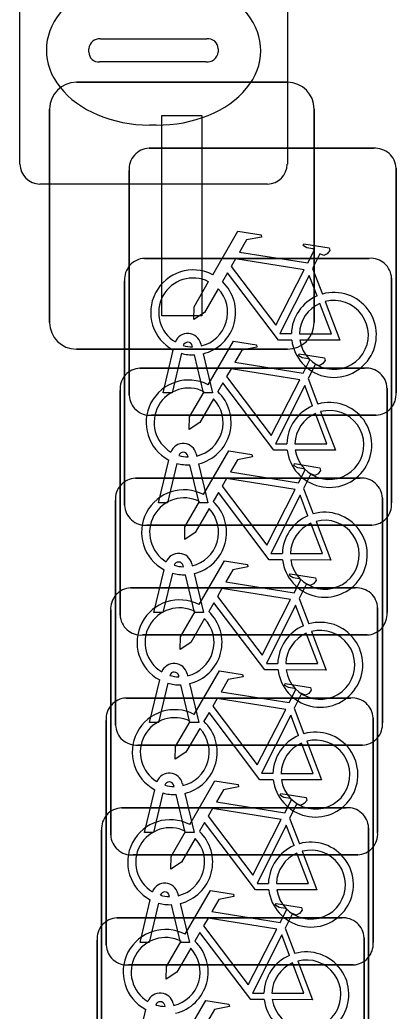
# Model space of a CAD drawing. Extents: x 160888 to 161385, y 386490 to 386908.
# Drawn here: x 161049.107 to 161050.516, y 386749.364 to 386753.075 of the extents above; entities that cross this region are included whole.
import ezdxf

# ---------------------------------------------------------------- set-up
doc = ezdxf.new("R2010")
doc.units = 0
for name, color, linetype in [('IMGEO_Fietsenrek', 7, 'Continuous'), ('IMGEO_Kolk', 7, 'Continuous'), ('IMGEO_Lichtmast', 7, 'Continuous')]:
    doc.layers.add(name, color=color, linetype=linetype)

msp = doc.modelspace()

# ---------------------------------------------------------------- linework, layer by layer
at = {"layer": 'IMGEO_Fietsenrek'}
for p, q in [((161049.5909, 386752.5945), (161050.4318, 386752.5945)), ((161050.4318, 386752.5945), (161049.5909, 386752.5945)), ((161049.5165, 386751.6699), (161049.5165, 386752.5108)), ((161049.5165, 386752.5108), (161049.5165, 386751.6699)), ((161050.5155, 386752.5201), (161050.5155, 386751.6792)), ((161050.5155, 386751.6792), (161050.5155, 386752.5201)), ((161049.5739, 386752.1825), (161050.4148, 386752.1825)), ((161050.4148, 386752.1825), (161049.5739, 386752.1825)), ((161050.2032, 386752.1442), (161050.2395, 386752.049)), ((161049.4995, 386751.2579), (161049.4995, 386752.0988)), ((161049.4995, 386752.0988), (161049.4995, 386751.2579)), ((161050.4985, 386752.1081), (161050.4985, 386751.2672)), ((161050.4985, 386751.2672), (161050.4985, 386752.1081)), ((161049.7846, 386751.8624), (161049.7864, 386751.8545)), ((161049.6435, 386751.6793), (161049.6818, 386751.8393)), ((161049.7122, 386751.8271), (161049.6769, 386751.6793)), ((161049.7539, 386751.8509), (161049.7529, 386751.8552)), ((161049.7934, 386751.8253), (161049.8284, 386751.6793)), ((161049.795, 386751.6793), (161049.7611, 386751.821)), ((161049.5569, 386751.7715), (161050.3978, 386751.7715)), ((161050.3978, 386751.7715), (161049.5569, 386751.7715)), ((161050.1862, 386751.7322), (161050.2225, 386751.637)), ((161049.4825, 386750.8469), (161049.4825, 386751.6878)), ((161049.4825, 386751.6878), (161049.4825, 386750.8469)), ((161049.6769, 386751.6793), (161049.6435, 386751.6793)), ((161049.8284, 386751.6793), (161049.795, 386751.6793)), ((161050.4815, 386751.6971), (161050.4815, 386750.8562)), ((161050.4815, 386750.8562), (161050.4815, 386751.6971)), ((161050.4411, 386751.5955), (161049.6002, 386751.5955)), ((161049.6002, 386751.5955), (161050.4411, 386751.5955)), ((161049.6265, 386751.2673), (161049.6648, 386751.4273)), ((161049.7369, 386751.4389), (161049.7359, 386751.4432)), ((161049.7676, 386751.4504), (161049.7694, 386751.4425)), ((161049.6952, 386751.4151), (161049.6599, 386751.2673)), ((161049.778, 386751.2673), (161049.7441, 386751.409)), ((161049.7764, 386751.4133), (161049.8114, 386751.2673)), ((161049.5399, 386751.3595), (161050.3808, 386751.3595)), ((161050.3808, 386751.3595), (161049.5399, 386751.3595)), ((161050.1692, 386751.3212), (161050.2055, 386751.226)), ((161049.4655, 386750.4349), (161049.4655, 386751.2758)), ((161049.4655, 386751.2758), (161049.4655, 386750.4349)), ((161050.4645, 386751.2851), (161050.4645, 386750.4442)), ((161050.4645, 386750.4442), (161050.4645, 386751.2851)), ((161049.6599, 386751.2673), (161049.6265, 386751.2673)), ((161049.8114, 386751.2673), (161049.778, 386751.2673)), ((161050.4241, 386751.1835), (161049.5832, 386751.1835)), ((161049.5832, 386751.1835), (161050.4241, 386751.1835)), ((161049.6095, 386750.8563), (161049.6478, 386751.0163)), ((161049.7199, 386751.0279), (161049.7189, 386751.0322)), ((161049.7506, 386751.0394), (161049.7524, 386751.0315)), ((161049.6782, 386751.0041), (161049.6429, 386750.8563)), ((161049.761, 386750.8563), (161049.7271, 386750.998)), ((161049.7594, 386751.0023), (161049.7944, 386750.8563)), ((161049.5219, 386750.9485), (161050.3628, 386750.9485)), ((161050.3628, 386750.9485), (161049.5219, 386750.9485)), ((161050.1522, 386750.9092), (161050.1885, 386750.814)), ((161049.4475, 386750.0239), (161049.4475, 386750.8648)), ((161049.4475, 386750.8648), (161049.4475, 386750.0239)), ((161050.4465, 386750.8741), (161050.4465, 386750.0332)), ((161050.4465, 386750.0332), (161050.4465, 386750.8741)), ((161049.6429, 386750.8563), (161049.6095, 386750.8563)), ((161049.7944, 386750.8563), (161049.761, 386750.8563)), ((161050.4071, 386750.7725), (161049.5662, 386750.7725)), ((161049.5662, 386750.7725), (161050.4071, 386750.7725)), ((161049.5925, 386750.4443), (161049.6308, 386750.6043)), ((161049.7029, 386750.6159), (161049.7019, 386750.6202)), ((161049.7336, 386750.6274), (161049.7354, 386750.6195)), ((161049.6612, 386750.5921), (161049.6259, 386750.4443)), ((161049.744, 386750.4443), (161049.7101, 386750.586)), ((161049.7424, 386750.5903), (161049.7774, 386750.4443)), ((161049.5049, 386750.5365), (161050.3458, 386750.5365)), ((161050.3458, 386750.5365), (161049.5049, 386750.5365)), ((161050.1342, 386750.4982), (161050.1705, 386750.403)), ((161049.4305, 386749.6119), (161049.4305, 386750.4528)), ((161049.4305, 386750.4528), (161049.4305, 386749.6119)), ((161050.4295, 386750.4621), (161050.4295, 386749.6212)), ((161050.4295, 386749.6212), (161050.4295, 386750.4621)), ((161049.6259, 386750.4443), (161049.5925, 386750.4443)), ((161049.7774, 386750.4443), (161049.744, 386750.4443)), ((161050.3901, 386750.3605), (161049.5492, 386750.3605)), ((161049.5492, 386750.3605), (161050.3901, 386750.3605)), ((161049.5745, 386750.0333), (161049.6128, 386750.1933)), ((161049.6849, 386750.2049), (161049.6839, 386750.2092)), ((161049.7156, 386750.2164), (161049.7174, 386750.2085)), ((161049.6432, 386750.1811), (161049.6079, 386750.0333)), ((161049.726, 386750.0333), (161049.6921, 386750.175)), ((161049.7244, 386750.1793), (161049.7594, 386750.0333)), ((161049.4879, 386750.1255), (161050.3288, 386750.1255)), ((161050.3288, 386750.1255), (161049.4879, 386750.1255)), ((161050.1172, 386750.0862), (161050.1535, 386749.991)), ((161050.4125, 386750.0511), (161050.4125, 386749.2102)), ((161050.4125, 386749.2102), (161050.4125, 386750.0511)), ((161049.4135, 386749.2009), (161049.4135, 386750.0418)), ((161049.4135, 386750.0418), (161049.4135, 386749.2009)), ((161049.6079, 386750.0333), (161049.5745, 386750.0333)), ((161049.7594, 386750.0333), (161049.726, 386750.0333)), ((161050.3721, 386749.9495), (161049.5312, 386749.9495)), ((161049.5312, 386749.9495), (161050.3721, 386749.9495)), ((161049.6679, 386749.7929), (161049.6669, 386749.7972)), ((161049.6986, 386749.8044), (161049.7004, 386749.7965)), ((161049.5575, 386749.6213), (161049.5958, 386749.7813)), ((161049.6262, 386749.7691), (161049.5909, 386749.6213)), ((161049.709, 386749.6213), (161049.6751, 386749.763)), ((161049.7074, 386749.7673), (161049.7424, 386749.6213)), ((161049.4709, 386749.7135), (161050.3118, 386749.7135)), ((161050.3118, 386749.7135), (161049.4709, 386749.7135)), ((161050.1002, 386749.6752), (161050.1365, 386749.58)), ((161050.3955, 386749.6391), (161050.3955, 386748.7982)), ((161050.3955, 386748.7982), (161050.3955, 386749.6391)), ((161049.3965, 386748.7889), (161049.3965, 386749.6298)), ((161049.3965, 386749.6298), (161049.3965, 386748.7889)), ((161049.5909, 386749.6213), (161049.5575, 386749.6213)), ((161049.7424, 386749.6213), (161049.709, 386749.6213)), ((161050.3551, 386749.5375), (161049.5142, 386749.5375)), ((161049.5142, 386749.5375), (161050.3551, 386749.5375)), ((161049.6509, 386749.3819), (161049.6499, 386749.3862)), ((161049.6816, 386749.3934), (161049.6834, 386749.3855)), ((161049.5405, 386749.2103), (161049.5788, 386749.3703))]:
    msp.add_line(p, q, dxfattribs=at)
for points in [[(161049.8291, 386752.1212), (161049.9238, 386752.2847), (161050.01, 386752.2709), (161050.0117, 386752.2622), (161049.9556, 386752.2513), (161049.9294, 386752.206), (161050.1846, 386752.1652)], [(161050.1846, 386752.1652), (161050.2096, 386752.214), (161050.2045, 386752.218), (161050.1813, 386752.2217), (161050.1686, 386752.2292), (161050.1676, 386752.2323), (161050.1698, 386752.2369), (161050.2646, 386752.2218), (161050.2669, 386752.2115), (161050.2575, 386752.1991), (161050.2451, 386752.1927), (161050.2306, 386752.1989), (161050.2032, 386752.1442)], [(161050.1717, 386752.14), (161049.9149, 386752.181), (161049.8982, 386752.1522), (161050.0652, 386751.9319), (161050.1717, 386752.14)], [(161050.1248, 386751.8765), (161050.0751, 386751.8766), (161049.8844, 386752.1283), (161049.8654, 386752.0955)], [(161049.8498, 386752.0687), (161049.7982, 386751.9795), (161049.7583, 386751.9535), (161049.7595, 386752.001), (161049.814, 386752.0952)], [(161050.2197, 386752.042), (161050.1904, 386752.1188), (161050.081, 386751.9007), (161050.1237, 386751.9006)], [(161050.1537, 386751.9005), (161050.2736, 386751.9003), (161050.2304, 386752.0139)], [(161050.2502, 386752.0208), (161050.3052, 386751.8762), (161050.1551, 386751.8765)], [(161049.8121, 386751.7092), (161049.9068, 386751.8727), (161049.993, 386751.8589), (161049.9947, 386751.8502), (161049.9386, 386751.8393), (161049.9124, 386751.794), (161050.1676, 386751.7532)], [(161050.1676, 386751.7532), (161050.1926, 386751.802), (161050.1875, 386751.806), (161050.1643, 386751.8097), (161050.1516, 386751.8172), (161050.1506, 386751.8203), (161050.1528, 386751.8249), (161050.2476, 386751.8098), (161050.2499, 386751.7995), (161050.2405, 386751.7871), (161050.2281, 386751.7807), (161050.2136, 386751.7869), (161050.1862, 386751.7322)], [(161050.1547, 386751.728), (161049.8979, 386751.769), (161049.8812, 386751.7402), (161050.0482, 386751.5199), (161050.1547, 386751.728)], [(161050.1078, 386751.4645), (161050.0581, 386751.4646), (161049.8674, 386751.7163), (161049.8484, 386751.6835)], [(161049.8328, 386751.6567), (161049.7812, 386751.5675), (161049.7413, 386751.5415), (161049.7425, 386751.589), (161049.797, 386751.6832)], [(161050.2027, 386751.63), (161050.1734, 386751.7068), (161050.064, 386751.4887), (161050.1067, 386751.4886)], [(161050.1367, 386751.4885), (161050.2566, 386751.4883), (161050.2134, 386751.6019)], [(161050.2332, 386751.6088), (161050.2882, 386751.4642), (161050.1381, 386751.4645)], [(161049.7951, 386751.2982), (161049.8898, 386751.4617), (161049.976, 386751.4479), (161049.9777, 386751.4392), (161049.9216, 386751.4283), (161049.8954, 386751.383), (161050.1506, 386751.3422)], [(161050.1506, 386751.3422), (161050.1756, 386751.391), (161050.1705, 386751.395), (161050.1473, 386751.3987), (161050.1346, 386751.4062), (161050.1336, 386751.4093), (161050.1358, 386751.4139), (161050.2306, 386751.3988), (161050.2329, 386751.3885), (161050.2235, 386751.3761), (161050.2111, 386751.3697), (161050.1966, 386751.3759), (161050.1692, 386751.3212)], [(161050.1377, 386751.317), (161049.8809, 386751.358), (161049.8642, 386751.3292), (161050.0312, 386751.1089), (161050.1377, 386751.317)], [(161050.0908, 386751.0535), (161050.0411, 386751.0536), (161049.8504, 386751.3053), (161049.8314, 386751.2725)], [(161049.8158, 386751.2457), (161049.7642, 386751.1565), (161049.7243, 386751.1305), (161049.7255, 386751.178), (161049.78, 386751.2722)], [(161050.1857, 386751.219), (161050.1564, 386751.2958), (161050.047, 386751.0777), (161050.0897, 386751.0776)], [(161050.2162, 386751.1978), (161050.2712, 386751.0532), (161050.1211, 386751.0535)], [(161050.1197, 386751.0775), (161050.2396, 386751.0773), (161050.1964, 386751.1909)], [(161049.7781, 386750.8862), (161049.8728, 386751.0497), (161049.959, 386751.0359), (161049.9607, 386751.0272), (161049.9046, 386751.0163), (161049.8784, 386750.971), (161050.1336, 386750.9302)], [(161050.1336, 386750.9302), (161050.1586, 386750.979), (161050.1535, 386750.983), (161050.1303, 386750.9867), (161050.1176, 386750.9942), (161050.1166, 386750.9973), (161050.1188, 386751.0019), (161050.2136, 386750.9868), (161050.2159, 386750.9765), (161050.2065, 386750.9641), (161050.1941, 386750.9577), (161050.1796, 386750.9639), (161050.1522, 386750.9092)], [(161050.1207, 386750.905), (161049.8639, 386750.946), (161049.8472, 386750.9172), (161050.0142, 386750.6969), (161050.1207, 386750.905)], [(161049.7988, 386750.8337), (161049.7472, 386750.7445), (161049.7073, 386750.7185), (161049.7085, 386750.766), (161049.763, 386750.8602)], [(161050.0738, 386750.6415), (161050.0241, 386750.6416), (161049.8334, 386750.8933), (161049.8144, 386750.8605)], [(161050.1687, 386750.807), (161050.1394, 386750.8838), (161050.03, 386750.6657), (161050.0727, 386750.6656)], [(161050.1992, 386750.7858), (161050.2542, 386750.6412), (161050.1041, 386750.6415)], [(161050.1027, 386750.6655), (161050.2226, 386750.6653), (161050.1794, 386750.7789)], [(161049.7601, 386750.4752), (161049.8548, 386750.6387), (161049.941, 386750.6249), (161049.9427, 386750.6162), (161049.8866, 386750.6053), (161049.8604, 386750.56), (161050.1156, 386750.5192)], [(161050.1156, 386750.5192), (161050.1406, 386750.568), (161050.1355, 386750.572), (161050.1123, 386750.5757), (161050.0996, 386750.5832), (161050.0986, 386750.5863), (161050.1008, 386750.5909), (161050.1956, 386750.5758), (161050.1979, 386750.5655), (161050.1885, 386750.5531), (161050.1761, 386750.5467), (161050.1616, 386750.5529), (161050.1342, 386750.4982)], [(161050.1027, 386750.494), (161049.8459, 386750.535), (161049.8292, 386750.5062), (161049.9962, 386750.2859), (161050.1027, 386750.494)], [(161050.0558, 386750.2305), (161050.0061, 386750.2306), (161049.8154, 386750.4823), (161049.7964, 386750.4495)], [(161050.1507, 386750.396), (161050.1214, 386750.4728), (161050.012, 386750.2547), (161050.0547, 386750.2546)], [(161049.7808, 386750.4227), (161049.7292, 386750.3335), (161049.6893, 386750.3075), (161049.6905, 386750.355), (161049.745, 386750.4492)], [(161050.0847, 386750.2545), (161050.2046, 386750.2543), (161050.1614, 386750.3679)], [(161050.1812, 386750.3748), (161050.2362, 386750.2302), (161050.0861, 386750.2305)], [(161049.7431, 386750.0632), (161049.8378, 386750.2267), (161049.924, 386750.2129), (161049.9257, 386750.2042), (161049.8696, 386750.1933), (161049.8434, 386750.148), (161050.0986, 386750.1072)], [(161050.0986, 386750.1072), (161050.1236, 386750.156), (161050.1185, 386750.16), (161050.0953, 386750.1637), (161050.0826, 386750.1712), (161050.0816, 386750.1743), (161050.0838, 386750.1789), (161050.1786, 386750.1638), (161050.1809, 386750.1535), (161050.1715, 386750.1411), (161050.1591, 386750.1347), (161050.1446, 386750.1409), (161050.1172, 386750.0862)], [(161050.0857, 386750.082), (161049.8289, 386750.123), (161049.8122, 386750.0942), (161049.9792, 386749.8739), (161050.0857, 386750.082)], [(161050.0388, 386749.8185), (161049.9891, 386749.8186), (161049.7984, 386750.0703), (161049.7794, 386750.0375)], [(161050.1337, 386749.984), (161050.1044, 386750.0608), (161049.995, 386749.8427), (161050.0377, 386749.8426)], [(161049.7638, 386750.0107), (161049.7122, 386749.9215), (161049.6723, 386749.8955), (161049.6735, 386749.943), (161049.728, 386750.0372)], [(161050.0677, 386749.8425), (161050.1876, 386749.8423), (161050.1444, 386749.9559)], [(161050.1642, 386749.9628), (161050.2192, 386749.8182), (161050.0691, 386749.8185)], [(161049.7261, 386749.6522), (161049.8208, 386749.8157), (161049.907, 386749.8019), (161049.9087, 386749.7932), (161049.8526, 386749.7823), (161049.8264, 386749.737), (161050.0816, 386749.6962)], [(161050.0816, 386749.6962), (161050.1066, 386749.745), (161050.1015, 386749.749), (161050.0783, 386749.7527), (161050.0656, 386749.7602), (161050.0646, 386749.7633), (161050.0668, 386749.7679), (161050.1616, 386749.7528), (161050.1639, 386749.7425), (161050.1545, 386749.7301), (161050.1421, 386749.7237), (161050.1276, 386749.7299), (161050.1002, 386749.6752)], [(161050.0687, 386749.671), (161049.8119, 386749.712), (161049.7952, 386749.6832), (161049.9622, 386749.4629), (161050.0687, 386749.671)], [(161050.0218, 386749.4075), (161049.9721, 386749.4076), (161049.7814, 386749.6593), (161049.7624, 386749.6265)], [(161050.1167, 386749.573), (161050.0874, 386749.6498), (161049.978, 386749.4317), (161050.0207, 386749.4316)], [(161049.7468, 386749.5997), (161049.6952, 386749.5105), (161049.6553, 386749.4845), (161049.6565, 386749.532), (161049.711, 386749.6262)], [(161050.0507, 386749.4315), (161050.1706, 386749.4313), (161050.1274, 386749.5449)], [(161050.1472, 386749.5518), (161050.2022, 386749.4072), (161050.0521, 386749.4075)], [(161049.7091, 386749.2402), (161049.8038, 386749.4037), (161049.89, 386749.3899), (161049.8917, 386749.3812), (161049.8356, 386749.3703), (161049.8094, 386749.325), (161050.0646, 386749.2842)]]:
    msp.add_lwpolyline(points, dxfattribs=at)
for centre, radius, start, end in [((161049.5942, 386752.5166), 0.0779, 92.4484, 184.2845), ((161049.5942, 386752.5166), 0.0779, 92.4484, 184.2845), ((161050.4376, 386752.5168), 0.0779, 2.4484, 94.2845), ((161050.4376, 386752.5168), 0.0779, 2.4484, 94.2845), ((161049.5772, 386752.1046), 0.0779, 92.4484, 184.2845), ((161049.5772, 386752.1046), 0.0779, 92.4484, 184.2845), ((161050.4206, 386752.1048), 0.0779, 2.4484, 94.2845), ((161050.4206, 386752.1048), 0.0779, 2.4484, 94.2845), ((161049.7561, 386751.9799), 0.159, 62.6766, 242.1369), ((161049.7561, 386751.9799), 0.129, 63.3192, 238.903), ((161049.7561, 386751.9799), 0.159, 283.5766, 46.6042), ((161049.7561, 386751.9799), 0.129, 283.6043, 43.4302), ((161050.2827, 386751.8959), 0.159, 187.0065, 105.7708), ((161050.2827, 386751.8959), 0.159, 113.3408, 178.3217), ((161050.2827, 386751.8959), 0.129, 113.923, 177.9556), ((161050.2827, 386751.8959), 0.129, 188.6715, 104.5883), ((161049.7359, 386751.8513), 0.0499, 12.8025, 158.6934), ((161049.7359, 386751.8513), 0.0174, 12.8025, 163.4502), ((161049.7561, 386751.9799), 0.159, 253.9967, 271.7867), ((161049.7561, 386751.9799), 0.129, 253.415, 269.0204), ((161049.5602, 386751.6936), 0.0779, 92.4484, 184.2845), ((161049.5602, 386751.6936), 0.0779, 92.4484, 184.2845), ((161050.4036, 386751.6938), 0.0779, 2.4484, 94.2845), ((161050.4036, 386751.6938), 0.0779, 2.4484, 94.2845), ((161049.7391, 386751.5679), 0.159, 62.6766, 242.1369), ((161049.7391, 386751.5679), 0.129, 63.3192, 238.903), ((161049.7391, 386751.5679), 0.159, 283.5766, 46.6042), ((161050.4378, 386751.6734), 0.0779, 272.4484, 4.2845), ((161050.4378, 386751.6734), 0.0779, 272.4484, 4.2845), ((161049.5944, 386751.6732), 0.0779, 182.4484, 274.2845), ((161049.5944, 386751.6732), 0.0779, 182.4484, 274.2845), ((161049.7391, 386751.5679), 0.129, 283.6043, 43.4302), ((161050.2657, 386751.4839), 0.159, 187.0065, 105.7708), ((161050.2657, 386751.4839), 0.159, 113.3408, 178.3217), ((161050.2657, 386751.4839), 0.129, 113.923, 177.9556), ((161050.2657, 386751.4839), 0.129, 188.6715, 104.5883), ((161049.7189, 386751.4393), 0.0499, 12.8025, 158.6934), ((161049.7189, 386751.4393), 0.0174, 12.8025, 163.4502), ((161049.7391, 386751.5679), 0.129, 253.415, 269.0204), ((161049.7391, 386751.5679), 0.159, 253.9967, 271.7867), ((161049.5432, 386751.2816), 0.0779, 92.4484, 184.2845), ((161049.5432, 386751.2816), 0.0779, 92.4484, 184.2845), ((161050.3866, 386751.2818), 0.0779, 2.4484, 94.2845), ((161050.3866, 386751.2818), 0.0779, 2.4484, 94.2845), ((161049.7221, 386751.1569), 0.159, 62.6766, 242.1369), ((161049.7221, 386751.1569), 0.129, 63.3192, 238.903), ((161049.7221, 386751.1569), 0.159, 283.5766, 46.6042), ((161049.5774, 386751.2612), 0.0779, 182.4484, 274.2845), ((161049.5774, 386751.2612), 0.0779, 182.4484, 274.2845), ((161049.7221, 386751.1569), 0.129, 283.6043, 43.4302), ((161050.2487, 386751.0729), 0.159, 187.0065, 105.7708), ((161050.4208, 386751.2614), 0.0779, 272.4484, 4.2845), ((161050.4208, 386751.2614), 0.0779, 272.4484, 4.2845), ((161050.2487, 386751.0729), 0.159, 113.3408, 178.3217), ((161050.2487, 386751.0729), 0.129, 188.6715, 104.5883), ((161050.2487, 386751.0729), 0.129, 113.923, 177.9556), ((161049.7019, 386751.0283), 0.0499, 12.8025, 158.6934), ((161049.7019, 386751.0283), 0.0174, 12.8025, 163.4502), ((161049.7221, 386751.1569), 0.129, 253.415, 269.0204), ((161049.7221, 386751.1569), 0.159, 253.9967, 271.7867), ((161049.5252, 386750.8706), 0.0779, 92.4484, 184.2845), ((161049.5252, 386750.8706), 0.0779, 92.4484, 184.2845), ((161050.3686, 386750.8708), 0.0779, 2.4484, 94.2845), ((161050.3686, 386750.8708), 0.0779, 2.4484, 94.2845), ((161049.7051, 386750.7449), 0.159, 62.6766, 242.1369), ((161049.7051, 386750.7449), 0.129, 63.3192, 238.903), ((161049.7051, 386750.7449), 0.159, 283.5766, 46.6042), ((161049.5604, 386750.8502), 0.0779, 182.4484, 274.2845), ((161049.5604, 386750.8502), 0.0779, 182.4484, 274.2845), ((161049.7051, 386750.7449), 0.129, 283.6043, 43.4302), ((161050.4038, 386750.8504), 0.0779, 272.4484, 4.2845), ((161050.4038, 386750.8504), 0.0779, 272.4484, 4.2845), ((161050.2317, 386750.6609), 0.159, 113.3408, 178.3217), ((161050.2317, 386750.6609), 0.159, 187.0065, 105.7708), ((161050.2317, 386750.6609), 0.129, 188.6715, 104.5883), ((161050.2317, 386750.6609), 0.129, 113.923, 177.9556), ((161049.6849, 386750.6163), 0.0499, 12.8025, 158.6934), ((161049.6849, 386750.6163), 0.0174, 12.8025, 163.4502), ((161049.7051, 386750.7449), 0.129, 253.415, 269.0204), ((161049.7051, 386750.7449), 0.159, 253.9967, 271.7867), ((161049.5082, 386750.4586), 0.0779, 92.4484, 184.2845), ((161049.5082, 386750.4586), 0.0779, 92.4484, 184.2845), ((161050.3516, 386750.4588), 0.0779, 2.4484, 94.2845), ((161050.3516, 386750.4588), 0.0779, 2.4484, 94.2845), ((161049.6871, 386750.3339), 0.159, 62.6766, 242.1369), ((161049.6871, 386750.3339), 0.129, 63.3192, 238.903), ((161049.5434, 386750.4382), 0.0779, 182.4484, 274.2845), ((161049.5434, 386750.4382), 0.0779, 182.4484, 274.2845), ((161049.6871, 386750.3339), 0.129, 283.6043, 43.4302), ((161049.6871, 386750.3339), 0.159, 283.5766, 46.6042), ((161050.3868, 386750.4384), 0.0779, 272.4484, 4.2845), ((161050.3868, 386750.4384), 0.0779, 272.4484, 4.2845), ((161050.2137, 386750.2499), 0.159, 113.3408, 178.3217), ((161050.2137, 386750.2499), 0.159, 187.0065, 105.7708), ((161050.2137, 386750.2499), 0.129, 188.6715, 104.5883), ((161050.2137, 386750.2499), 0.129, 113.923, 177.9556), ((161049.6669, 386750.2053), 0.0499, 12.8025, 158.6934), ((161049.6669, 386750.2053), 0.0174, 12.8025, 163.4502), ((161049.6871, 386750.3339), 0.129, 253.415, 269.0204), ((161049.6871, 386750.3339), 0.159, 253.9967, 271.7867), ((161049.4912, 386750.0476), 0.0779, 92.4484, 184.2845), ((161049.4912, 386750.0476), 0.0779, 92.4484, 184.2845), ((161050.3346, 386750.0478), 0.0779, 2.4484, 94.2845), ((161050.3346, 386750.0478), 0.0779, 2.4484, 94.2845), ((161049.6701, 386749.9219), 0.159, 62.6766, 242.1369), ((161049.6701, 386749.9219), 0.129, 63.3192, 238.903), ((161049.5254, 386750.0272), 0.0779, 182.4484, 274.2845), ((161049.5254, 386750.0272), 0.0779, 182.4484, 274.2845), ((161049.6701, 386749.9219), 0.129, 283.6043, 43.4302), ((161049.6701, 386749.9219), 0.159, 283.5766, 46.6042), ((161050.3688, 386750.0274), 0.0779, 272.4484, 4.2845), ((161050.3688, 386750.0274), 0.0779, 272.4484, 4.2845), ((161050.1967, 386749.8379), 0.159, 113.3408, 178.3217), ((161050.1967, 386749.8379), 0.159, 187.0065, 105.7708), ((161050.1967, 386749.8379), 0.129, 113.923, 177.9556), ((161050.1967, 386749.8379), 0.129, 188.6715, 104.5883), ((161049.6499, 386749.7933), 0.0499, 12.8025, 158.6934), ((161049.6499, 386749.7933), 0.0174, 12.8025, 163.4502), ((161049.6701, 386749.9219), 0.129, 253.415, 269.0204), ((161049.6701, 386749.9219), 0.159, 253.9967, 271.7867), ((161049.4742, 386749.6356), 0.0779, 92.4484, 184.2845), ((161049.4742, 386749.6356), 0.0779, 92.4484, 184.2845), ((161050.3176, 386749.6358), 0.0779, 2.4484, 94.2845), ((161050.3176, 386749.6358), 0.0779, 2.4484, 94.2845), ((161049.6531, 386749.5109), 0.159, 62.6766, 242.1369), ((161049.6531, 386749.5109), 0.129, 63.3192, 238.903), ((161049.5084, 386749.6152), 0.0779, 182.4484, 274.2845), ((161049.5084, 386749.6152), 0.0779, 182.4484, 274.2845), ((161049.6531, 386749.5109), 0.129, 283.6043, 43.4302), ((161049.6531, 386749.5109), 0.159, 283.5766, 46.6042), ((161050.3518, 386749.6154), 0.0779, 272.4484, 4.2845), ((161050.3518, 386749.6154), 0.0779, 272.4484, 4.2845), ((161050.1797, 386749.4269), 0.159, 113.3408, 178.3217), ((161050.1797, 386749.4269), 0.159, 187.0065, 105.7708), ((161050.1797, 386749.4269), 0.129, 113.923, 177.9556), ((161050.1797, 386749.4269), 0.129, 188.6715, 104.5883), ((161049.6329, 386749.3823), 0.0499, 12.8025, 158.6934), ((161049.6329, 386749.3823), 0.0174, 12.8025, 163.4502), ((161049.6531, 386749.5109), 0.129, 253.415, 269.0204)]:
    msp.add_arc(centre, radius, start, end, dxfattribs=at)
at = {"layer": 'IMGEO_Kolk'}
for p, q in [((161049.1075, 386752.5349), (161049.1075, 386753.3871)), ((161050.1085, 386753.3871), (161050.1085, 386752.5349)), ((161049.409, 386753.0043), (161049.8069, 386753.0043)), ((161049.3659, 386752.9549), (161049.3659, 386752.9671)), ((161049.85, 386752.9671), (161049.85, 386752.9549)), ((161049.8035, 386752.9177), (161049.4056, 386752.9177)), ((161049.6175, 386752.6813), (161049.5926, 386752.6813)), ((161050.0341, 386752.4605), (161049.1819, 386752.4605))]:
    msp.add_line(p, q, dxfattribs=at)
for points in [[(161049.1075, 386752.5349), (161049.1075, 386753.3871)], [(161050.1085, 386753.3871), (161050.1085, 386752.5349)], [(161050.0341, 386752.4605), (161049.1819, 386752.4605)]]:
    msp.add_lwpolyline(points, dxfattribs=at)
for centre, radius, start, end in [((161049.4061, 386752.9641), 0.0403, 85.8775, 175.7526), ((161049.8114, 386752.9659), 0.0386, 1.7309, 96.639), ((161049.4026, 386752.9542), 0.0366, 178.938, 274.7102), ((161049.8074, 386752.9605), 0.043, 264.8664, 352.4533), ((161049.184, 386752.537), 0.0765, 181.552, 268.448), ((161049.184, 386752.537), 0.0765, 181.552, 268.448), ((161050.032, 386752.537), 0.0765, 271.552, 358.448), ((161050.032, 386752.537), 0.0765, 271.552, 358.448)]:
    msp.add_arc(centre, radius, start, end, dxfattribs=at)
for centre, major_axis, ratio, start_param, end_param in [((161049.594, 386752.961), (-0.3872, 0.002), 0.722429, 4.712389, 7.853982), ((161049.619, 386752.961), (-0.3901, 0.002), 0.717154, 1.570796, 4.712389)]:
    msp.add_ellipse(centre, major_axis=major_axis, ratio=ratio, start_param=start_param, end_param=end_param, dxfattribs=at)
at = {"layer": 'IMGEO_Lichtmast'}
for p, q in [((161049.3191, 386752.8415), (161050.1089, 386752.8415)), ((161050.1089, 386752.8415), (161049.3191, 386752.8415)), ((161049.2191, 386751.9425), (161049.2191, 386752.7415)), ((161049.2191, 386752.7415), (161049.2191, 386751.9425)), ((161050.2089, 386752.7415), (161050.2089, 386751.9425)), ((161050.2089, 386751.9425), (161050.2089, 386752.7415)), ((161050.1089, 386751.8425), (161049.3191, 386751.8425)), ((161049.3191, 386751.8425), (161050.1089, 386751.8425))]:
    msp.add_line(p, q, dxfattribs=at)
msp.add_lwpolyline([(161049.639, 386752.717), (161049.789, 386752.717), (161049.789, 386751.967), (161049.639, 386751.967), (161049.639, 386752.717)], dxfattribs=at)
for centre, start, end in [((161049.3191, 386752.7415), 90, 180), ((161049.3191, 386752.7415), 90, 180), ((161050.1089, 386752.7415), 0, 90), ((161050.1089, 386752.7415), 360, 90), ((161049.3191, 386751.9425), 180, 270), ((161049.3191, 386751.9425), 180, 270), ((161050.1089, 386751.9425), 270, 0), ((161050.1089, 386751.9425), 270, 0)]:
    msp.add_arc(centre, 0.1, start, end, dxfattribs=at)

doc.saveas('drawing.dxf')
